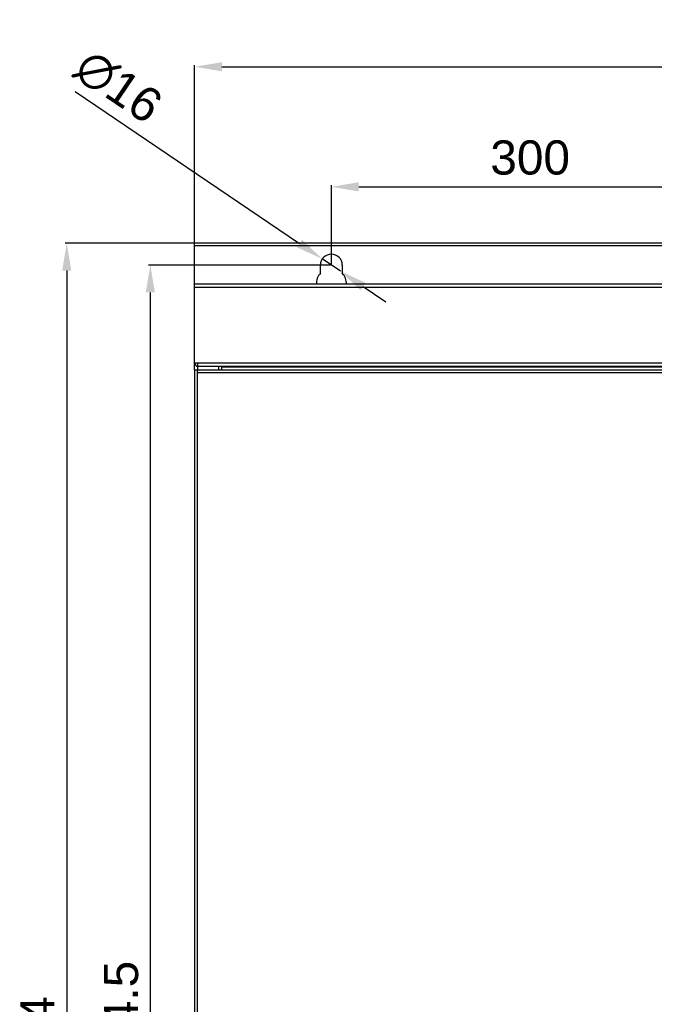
# Model space of a CAD drawing. Header units: millimetres. Extents: x 1117 to 38156, y -1945 to 7303.
# Tile 718 of 831: x 28608 to 29072, y 1260 to 1980. Entities that reach past the tile are written whole.
import ezdxf

# ---------------------------------------------------------------- set-up
doc = ezdxf.new("R2010")
doc.units = ezdxf.units.MM
doc.styles.get("Standard").update_dxf_attribs({"font": 'arial.ttf'})
doc.dimstyles.new('ISO-25', dxfattribs={"dimtxt": 2.5, "dimasz": 2.5, "dimexe": 1.25, "dimexo": 0.625, "dimtad": 1, "dimtxsty": 'Standard', "dimcen": 2.5, "dimadec": 0, "dimazin": 0, "dimtfac": 1, "dimtmove": 0, "dimatfit": 3, "dimfxl": 0, "dimarcsym": 0})

# ---------------------------------------------------------------- blocks, each defined once
blk = doc.blocks.new('*D150')
at = {"color": 0, "linetype": 'Continuous', "lineweight": -2}
for p, q in [((28836.19, 1801.5), (28836.19, 1859.36)), ((28856.19, 1858.11), (29116.19, 1858.11)), ((29136.19, 1801.5), (29136.19, 1859.36))]:
    blk.add_line(p, q, dxfattribs=at)
at = {"color": 0, "linetype": 'Continuous'}
for points in [[(28856.19, 1861.44), (28856.19, 1854.78), (28836.19, 1858.11)], [(29116.19, 1861.44), (29116.19, 1854.78), (29136.19, 1858.11)]]:
    blk.add_solid(points, dxfattribs=at)
at = {"layer": 'Defpoints', "color": 0, "linetype": 'Continuous'}
for p in [(29136.19, 1858.11), (28836.19, 1800.88), (29136.19, 1800.88)]:
    blk.add_point(p, dxfattribs=at)
at = {"color": 0, "linetype": 'Continuous', "insert": (28981.51, 1892.07), "char_height": 25, "width": 46.2656, "attachment_point": 2, "line_spacing_factor": 0.9}
blk.add_mtext('300', dxfattribs=at)
blk = doc.blocks.new('*D152')
at = {"color": 0, "linetype": 'Continuous', "lineweight": -2}
for p, q in [((28736.19, 1815.5), (28736.19, 1947.16)), ((28756.19, 1945.91), (29516.19, 1945.91)), ((29536.19, 1815.5), (29536.19, 1947.16))]:
    blk.add_line(p, q, dxfattribs=at)
at = {"color": 0, "linetype": 'Continuous'}
for points in [[(28756.19, 1949.24), (28756.19, 1942.58), (28736.19, 1945.91)], [(29516.19, 1949.24), (29516.19, 1942.58), (29536.19, 1945.91)]]:
    blk.add_solid(points, dxfattribs=at)
at = {"layer": 'Defpoints', "color": 0, "linetype": 'Continuous'}
for p in [(29536.19, 1945.91), (28736.19, 1814.88), (29536.19, 1814.88)]:
    blk.add_point(p, dxfattribs=at)
at = {"color": 0, "linetype": 'Continuous', "insert": (29129.85, 1979.87), "char_height": 25, "width": 46.2656, "attachment_point": 2, "line_spacing_factor": 0.9}
blk.add_mtext('800', dxfattribs=at)
blk = doc.blocks.new('*D153')
at = {"color": 0, "linetype": 'Continuous', "lineweight": -2}
for p, q in [((28735.57, 1816.88), (28641.5, 1816.88)), ((28642.75, 1796.88), (28642.75, 572.88)), ((28735.57, 552.88), (28641.5, 552.88))]:
    blk.add_line(p, q, dxfattribs=at)
at = {"color": 0, "linetype": 'Continuous'}
for points in [[(28639.42, 1796.88), (28646.09, 1796.88), (28642.75, 1816.88)], [(28639.42, 572.88), (28646.09, 572.88), (28642.75, 552.88)]]:
    blk.add_solid(points, dxfattribs=at)
at = {"layer": 'Defpoints', "color": 0, "linetype": 'Continuous'}
for p in [(28736.19, 1816.88), (28642.75, 552.88), (28736.19, 552.88)]:
    blk.add_point(p, dxfattribs=at)
at = {"color": 0, "linetype": 'Continuous', "insert": (28608.79, 1227.53), "char_height": 25, "width": 61.6875, "attachment_point": 2, "rotation": 90, "line_spacing_factor": 0.9}
blk.add_mtext('1264', dxfattribs=at)
blk = doc.blocks.new('*D154')
at = {"color": 0, "linetype": 'Continuous', "lineweight": -2}
for p, q in [((28835.57, 1800.88), (28702.61, 1800.88)), ((28703.86, 586.38), (28703.86, 1780.88)), ((28835.57, 566.38), (28702.61, 566.38))]:
    blk.add_line(p, q, dxfattribs=at)
at = {"color": 0, "linetype": 'Continuous'}
for points in [[(28700.52, 1780.88), (28707.19, 1780.88), (28703.86, 1800.88)], [(28700.52, 586.38), (28707.19, 586.38), (28703.86, 566.38)]]:
    blk.add_solid(points, dxfattribs=at)
at = {"layer": 'Defpoints', "color": 0, "linetype": 'Continuous'}
for p in [(28703.86, 1800.88), (28836.19, 1800.88), (28836.19, 566.38)]:
    blk.add_point(p, dxfattribs=at)
at = {"color": 0, "linetype": 'Continuous', "insert": (28669.9, 1238.77), "char_height": 25, "width": 92.5312, "attachment_point": 2, "rotation": 90, "line_spacing_factor": 0.9}
blk.add_mtext('1234.5', dxfattribs=at)
blk = doc.blocks.new('*D156')
at = {"color": 0, "linetype": 'Continuous', "lineweight": -2}
for p, q in [((28648.99, 1927.72), (28813.01, 1816.58)), ((28842.82, 1796.39), (28829.57, 1805.37)), ((28859.38, 1785.17), (28875.93, 1773.95))]:
    blk.add_line(p, q, dxfattribs=at)
at = {"color": 0, "linetype": 'Continuous'}
for points in [[(28814.88, 1819.34), (28811.15, 1813.83), (28829.57, 1805.37)], [(28861.24, 1787.93), (28857.51, 1782.41), (28842.82, 1796.39)]]:
    blk.add_solid(points, dxfattribs=at)
at = {"layer": 'Defpoints', "color": 0, "linetype": 'Continuous'}
for p in [(28829.57, 1805.37), (28842.82, 1796.39)]:
    blk.add_point(p, dxfattribs=at)
at = {"color": 0, "linetype": 'Continuous', "insert": (28715.22, 1923.87), "char_height": 25, "width": 49.7353, "attachment_point": 3, "rotation": 325.87993, "line_spacing_factor": 0.9}
blk.add_mtext('∅16', dxfattribs=at)

msp = doc.modelspace()

# ---------------------------------------------------------------- linework, layer by layer
at = {"color": 7, "linetype": 'Continuous'}
for p, q in [((28736.195, 1724.379), (28736.195, 1816.879)), ((29536.195, 1816.879), (28736.195, 1816.879)), ((29536.195, 1814.879), (28736.195, 1814.879)), ((28828.195, 1794.929), (28828.195, 1800.879)), ((28844.195, 1800.879), (28844.195, 1794.929)), ((29536.195, 1786.879), (28736.195, 1786.879)), ((29536.195, 1784.379), (28736.195, 1784.379)), ((28736.195, 1729.379), (29533.195, 1729.379)), ((28738.695, 1724.379), (28738.695, 1729.379)), ((28736.195, 1724.379), (28736.195, 624.379)), ((28736.195, 1724.379), (29534.195, 1724.379)), ((28738.195, 1724.379), (28738.195, 624.379)), ((28738.195, 1722.379), (29536.195, 1722.379)), ((28738.695, 1726.879), (29533.195, 1726.879)), ((28753.695, 1726.879), (28753.695, 1724.379)), ((28756.195, 1724.379), (28756.195, 1726.831)), ((28756.195, 1726.379), (29516.195, 1726.379))]:
    msp.add_line(p, q, dxfattribs=at)
for centre, radius, start, end in [((28836.195, 1800.879), 8, 0, 180), ((28836.195, 1787.379), 11, 136.658242, 182.644353), ((28836.195, 1787.379), 11, 357.355658, 43.341758), ((28738.695, 1729.379), 2.5, 180, 270), ((28738.695, 1729.379), 0.5, 195.497529, 270)]:
    msp.add_arc(centre, radius, start, end, dxfattribs=at)

# ---------------------------------------------------------------- dimensions: what is measured, and where the dimension line sits
at = {"linetype": 'Continuous'}
for base, p1, p2, picture, middle in [((29536.195, 1945.911), (28736.195, 1814.879), (29536.195, 1814.879), '*D152', (29129.85, 1945.911)), ((29136.195, 1858.111), (28836.195, 1800.879), (29136.195, 1800.879), '*D150', (28981.514, 1858.111))]:
    dim = msp.add_linear_dim(base=base, p1=p1, p2=p2, dimstyle='ISO-25', override={"dimtxt": 25, "dimasz": 20, "dimdsep": 46}, dxfattribs=at)
    dim.commit()
    dim.dimension.update_dxf_attribs({"geometry": picture, "text_midpoint": middle, "dimtype": 160})
dim = msp.add_diameter_dim_2p(p1=(28842.818, 1796.391), p2=(28829.572, 1805.366), dimstyle='ISO-25', override={"dimtxt": 25, "dimasz": 20, "dimdsep": 46}, dxfattribs=at)
dim.commit()
dim.dimension.update_dxf_attribs({"geometry": '*D156', "text_midpoint": (28675.583, 1909.703), "dimtype": 163})
for base, p1, p2, angle, picture, middle in [((28642.753, 552.879), (28736.195, 1816.879), (28736.195, 552.879), 270, '*D153', (28642.753, 1227.529)), ((28703.855, 1800.879), (28836.195, 566.379), (28836.195, 1800.879), 90, '*D154', (28703.855, 1238.774))]:
    dim = msp.add_linear_dim(base=base, p1=p1, p2=p2, angle=angle, dimstyle='ISO-25', override={"dimtxt": 25, "dimasz": 20, "dimdsep": 46}, dxfattribs=at)
    dim.commit()
    dim.dimension.update_dxf_attribs({"geometry": picture, "text_midpoint": middle, "dimtype": 160})

doc.saveas('drawing.dxf')
